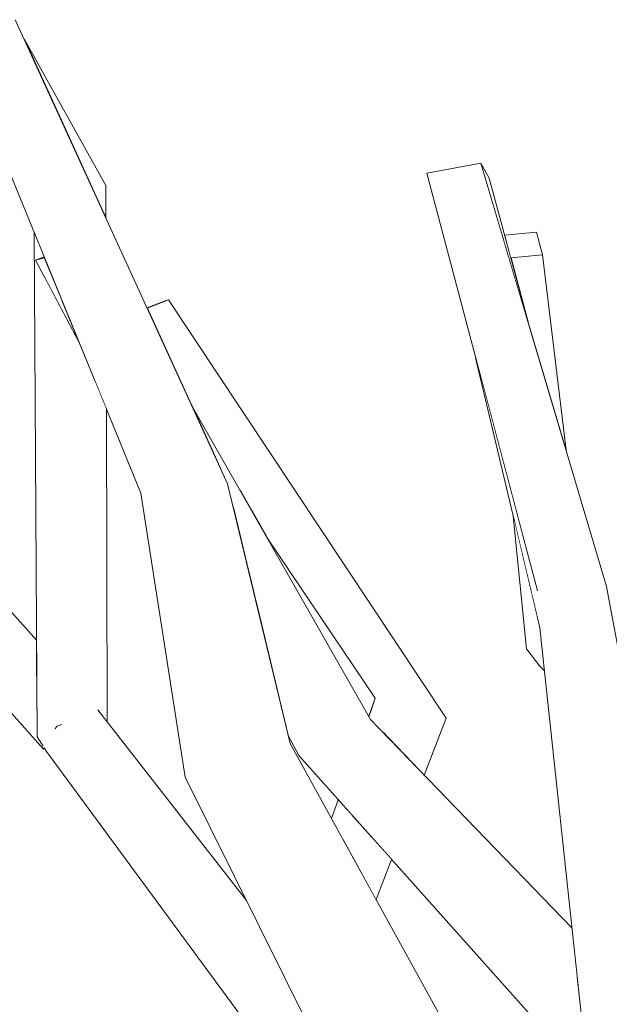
# Model space of a CAD drawing. Extents: x -289599 to -184549, y 66678 to 295474.
# Tile 431 of 656: x -261611 to -261569, y 72274 to 72345. Entities that reach past the tile are written whole.
import ezdxf

# ---------------------------------------------------------------- set-up
doc = ezdxf.new("R2010")
doc.units = 0
doc.header["$MEASUREMENT"] = 0
doc.linetypes.add('Wipeout_Contour', pattern=[1000, 0, -1000])
doc.layers.add('arch drzewa', color=8, linetype='Continuous')
doc.layers.add('arch drzewa_Nr_Pióra__4', color=8, linetype='Continuous', lineweight=9)

msp = doc.modelspace()

# ---------------------------------------------------------------- wipeouts: each hides what was drawn before it
at = {"color": 254, "linetype": 'Wipeout_Contour', "lineweight": 0, "ltscale": 955848.527935}
msp.add_wipeout([(-261578.271, 72334.741), (-261574.84, 72323.214), (-261577.655, 72333.683)], dxfattribs=at).dxf.layer = 'arch drzewa'
at = {"color": 254, "linetype": 'Wipeout_Contour', "lineweight": 0, "ltscale": 955940.43967}
msp.add_wipeout([(-261609.708, 72327.942), (-261610.357, 72327.761), (-261608.385, 72324.708)], dxfattribs=at).dxf.layer = 'arch drzewa'
at = {"color": 254, "linetype": 'Wipeout_Contour', "lineweight": 0, "ltscale": 1274402.175088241}
msp.add_wipeout([(-261569.197, 72304.254), (-261574.19, 72303.938), (-261567.633, 72285.352), (-261566.756, 72291.068)], dxfattribs=at).dxf.layer = 'arch drzewa'
at = {"color": 254, "linetype": 'Wipeout_Contour', "lineweight": 0, "ltscale": 1274452.567712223}
msp.add_wipeout([(-261584.802, 72295.516), (-261585.257, 72293.686), (-261582.345, 72290.672), (-261580.762, 72294.764)], dxfattribs=at).dxf.layer = 'arch drzewa'
at = {"color": 254, "linetype": 'Wipeout_Contour', "lineweight": 0, "ltscale": 1274454.734577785}
msp.add_wipeout([(-261587.481, 72284.729), (-261585.814, 72281.703), (-261584.694, 72284.597), (-261586.901, 72287.064)], dxfattribs=at).dxf.layer = 'arch drzewa'

# ---------------------------------------------------------------- next in the draw order: wipeouts: each hides what was drawn before it
at = {"color": 254, "linetype": 'Wipeout_Contour', "lineweight": 0, "ltscale": 955936.689712}
msp.add_wipeout([(-261610.357, 72327.761), (-261607.224, 72321.871), (-261608.385, 72324.708)], dxfattribs=at).dxf.layer = 'arch drzewa'
at = {"color": 254, "linetype": 'Wipeout_Contour', "lineweight": 0, "ltscale": 2867347.214575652}
msp.add_wipeout([(-261574.19, 72303.938), (-261569.548, 72273.14), (-261564.094, 72273.747), (-261563.81, 72274.517), (-261564.321, 72275.964), (-261564.512, 72274.718), (-261568.417, 72274.267), (-261568.795, 72277.779), (-261567.633, 72285.352)], dxfattribs=at).dxf.layer = 'arch drzewa'
at = {"color": 254, "linetype": 'Wipeout_Contour', "lineweight": 0, "ltscale": 955845.094254}
msp.add_wipeout([(-261585.403, 72293.837), (-261585.257, 72293.686), (-261584.802, 72295.516)], dxfattribs=at).dxf.layer = 'arch drzewa'
at = {"color": 254, "linetype": 'Wipeout_Contour', "lineweight": 0, "ltscale": 1274461.956476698}
msp.add_wipeout([(-261587.564, 72287.805), (-261588.199, 72286.032), (-261587.481, 72284.729), (-261586.901, 72287.064)], dxfattribs=at).dxf.layer = 'arch drzewa'

# ---------------------------------------------------------------- next in the draw order: wipeouts: each hides what was drawn before it
at = {"color": 254, "linetype": 'Wipeout_Contour', "lineweight": 0, "ltscale": 955943.135564}
msp.add_wipeout([(-261609.731, 72327.999), (-261610.357, 72327.761), (-261609.708, 72327.942)], dxfattribs=at).dxf.layer = 'arch drzewa'
at = {"color": 254, "linetype": 'Wipeout_Contour', "lineweight": 0, "ltscale": 955807.421717}
msp.add_wipeout([(-261574.19, 72303.938), (-261574.017, 72301.265), (-261569.548, 72273.14)], dxfattribs=at).dxf.layer = 'arch drzewa'
at = {"color": 254, "linetype": 'Wipeout_Contour', "lineweight": 0, "ltscale": 1593078.776669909}
msp.add_wipeout([(-261586.305, 72294.843), (-261586.206, 72294.668), (-261585.403, 72293.837), (-261584.802, 72295.516), (-261585.867, 72296.218)], dxfattribs=at).dxf.layer = 'arch drzewa'
at = {"color": 254, "linetype": 'Wipeout_Contour', "lineweight": 0, "ltscale": 1274465.360141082}
msp.add_wipeout([(-261588.291, 72288.619), (-261588.78, 72287.088), (-261588.199, 72286.032), (-261587.564, 72287.805)], dxfattribs=at).dxf.layer = 'arch drzewa'

# ---------------------------------------------------------------- next in the draw order: wipeouts: each hides what was drawn before it
at = {"color": 254, "linetype": 'Wipeout_Contour', "lineweight": 0, "ltscale": 955842.901249}
msp.add_wipeout([(-261569.197, 72304.254), (-261578.271, 72334.741), (-261582.162, 72334.032)], dxfattribs=at).dxf.layer = 'arch drzewa'
at = {"color": 254, "linetype": 'Wipeout_Contour', "lineweight": 0, "ltscale": 955796.52043}
msp.add_wipeout([(-261569.548, 72273.14), (-261574.017, 72301.265), (-261570.838, 72271.618)], dxfattribs=at).dxf.layer = 'arch drzewa'
at = {"color": 254, "linetype": 'Wipeout_Contour', "lineweight": 0, "ltscale": 955848.615227}
msp.add_wipeout([(-261585.867, 72296.218), (-261586.343, 72294.909), (-261586.305, 72294.843)], dxfattribs=at).dxf.layer = 'arch drzewa'
at = {"color": 254, "linetype": 'Wipeout_Contour', "lineweight": 0, "ltscale": 1274467.870656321}
msp.add_wipeout([(-261589.026, 72287.535), (-261588.78, 72287.088), (-261588.291, 72288.619), (-261588.533, 72288.889)], dxfattribs=at).dxf.layer = 'arch drzewa'

# ---------------------------------------------------------------- next in the draw order: wipeouts: each hides what was drawn before it
at = {"color": 254, "linetype": 'Wipeout_Contour', "lineweight": 0, "ltscale": 955831.298271}
msp.add_wipeout([(-261582.162, 72334.032), (-261574.19, 72303.938), (-261569.197, 72304.254)], dxfattribs=at).dxf.layer = 'arch drzewa'
at = {"color": 254, "linetype": 'Wipeout_Contour', "lineweight": 0, "ltscale": 1274421.627472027}
msp.add_wipeout([(-261574.015, 72298.52), (-261573.692, 72298.239), (-261573.737, 72298.654), (-261573.747, 72298.665)], dxfattribs=at).dxf.layer = 'arch drzewa'
at = {"color": 254, "linetype": 'Wipeout_Contour', "lineweight": 0, "ltscale": 1274433.243745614}
msp.add_wipeout([(-261588.576, 72294.038), (-261591.375, 72292.067), (-261571.243, 72275.392), (-261571.325, 72276.163)], dxfattribs=at).dxf.layer = 'arch drzewa'

# ---------------------------------------------------------------- next in the draw order: linework, layer by layer
at = {"layer": 'arch drzewa_Nr_Pióra__4', "linetype": 'Continuous'}
for p, q in [((-261578.271, 72334.741), (-261582.162, 72334.032)), ((-261577.655, 72333.683), (-261578.271, 72334.741))]:
    msp.add_line(p, q, dxfattribs=at)

# ---------------------------------------------------------------- next in the draw order: wipeouts: each hides what was drawn before it
at = {"color": 254, "linetype": 'Wipeout_Contour', "lineweight": 0, "ltscale": 1274522.174418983}
msp.add_wipeout([(-261602.298, 72324.303), (-261599.211, 72317.558), (-261580.762, 72294.764), (-261600.78, 72324.905)], dxfattribs=at).dxf.layer = 'arch drzewa'
at = {"color": 254, "linetype": 'Wipeout_Contour', "lineweight": 0, "ltscale": 955828.845863}
msp.add_wipeout([(-261578.641, 72320.74), (-261574.017, 72301.265), (-261574.19, 72303.938)], dxfattribs=at).dxf.layer = 'arch drzewa'
at = {"color": 254, "linetype": 'Wipeout_Contour', "lineweight": 0, "ltscale": 955815.827046}
msp.add_wipeout([(-261574.015, 72298.52), (-261573.686, 72298.176), (-261573.692, 72298.239)], dxfattribs=at).dxf.layer = 'arch drzewa'
at = {"color": 254, "linetype": 'Wipeout_Contour', "lineweight": 0, "ltscale": 1593008.662726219}
msp.add_wipeout([(-261571.243, 72275.392), (-261591.375, 72292.067), (-261573.168, 72271.709), (-261570.893, 72272.125), (-261571.096, 72274.022)], dxfattribs=at).dxf.layer = 'arch drzewa'

# ---------------------------------------------------------------- next in the draw order: wipeouts: each hides what was drawn before it
at = {"color": 254, "linetype": 'Wipeout_Contour', "lineweight": 0, "ltscale": 1274447.360040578}
msp.add_wipeout([(-261576.109, 72327.932), (-261574.84, 72323.214), (-261572.117, 72314.065), (-261573.824, 72328.149)], dxfattribs=at).dxf.layer = 'arch drzewa'
at = {"color": 254, "linetype": 'Wipeout_Contour', "lineweight": 0, "ltscale": 1274554.413111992}
msp.add_wipeout([(-261601.007, 72324.836), (-261602.306, 72324.321), (-261602.298, 72324.303), (-261600.78, 72324.905)], dxfattribs=at).dxf.layer = 'arch drzewa'
at = {"color": 254, "linetype": 'Wipeout_Contour', "lineweight": 0, "ltscale": 1593124.393233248}
msp.add_wipeout([(-261580.762, 72294.764), (-261599.211, 72317.558), (-261599.106, 72317.328), (-261595.799, 72311.52), (-261584.802, 72295.516)], dxfattribs=at).dxf.layer = 'arch drzewa'
at = {"color": 254, "linetype": 'Wipeout_Contour', "lineweight": 0, "ltscale": 1274424.404931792}
msp.add_wipeout([(-261574.017, 72301.265), (-261574.679, 72304.054), (-261574.015, 72298.52), (-261573.738, 72298.67)], dxfattribs=at).dxf.layer = 'arch drzewa'

# ---------------------------------------------------------------- next in the draw order: wipeouts: each hides what was drawn before it
at = {"color": 254, "linetype": 'Wipeout_Contour', "lineweight": 0, "ltscale": 1274456.550241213}
msp.add_wipeout([(-261574.249, 72329.773), (-261576.545, 72329.556), (-261576.109, 72327.932), (-261573.824, 72328.149)], dxfattribs=at).dxf.layer = 'arch drzewa'
at = {"color": 254, "linetype": 'Wipeout_Contour', "lineweight": 0, "ltscale": 955873.312641}
msp.add_wipeout([(-261595.799, 72311.52), (-261595.101, 72310.293), (-261584.802, 72295.516)], dxfattribs=at).dxf.layer = 'arch drzewa'
at = {"color": 254, "linetype": 'Wipeout_Contour', "lineweight": 0, "ltscale": 955820.502069}
msp.add_wipeout([(-261574.688, 72304.093), (-261574.768, 72304.429), (-261574.109, 72299.253)], dxfattribs=at).dxf.layer = 'arch drzewa'
at = {"color": 254, "linetype": 'Wipeout_Contour', "lineweight": 0, "ltscale": 1274431.353685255}
msp.add_wipeout([(-261586.206, 72294.668), (-261588.576, 72294.038), (-261571.608, 72278.801), (-261571.7, 72279.655)], dxfattribs=at).dxf.layer = 'arch drzewa'

# ---------------------------------------------------------------- next in the draw order: linework, layer by layer
at = {"layer": 'arch drzewa_Nr_Pióra__4', "linetype": 'Continuous'}
for p, q in [((-261574.84, 72323.214), (-261577.655, 72333.683)), ((-261576.545, 72329.556), (-261574.249, 72329.773)), ((-261574.249, 72329.773), (-261573.824, 72328.149)), ((-261573.824, 72328.149), (-261576.109, 72327.932)), ((-261572.117, 72314.065), (-261573.824, 72328.149))]:
    msp.add_line(p, q, dxfattribs=at)

# ---------------------------------------------------------------- next in the draw order: wipeouts: each hides what was drawn before it
at = {"color": 254, "linetype": 'Wipeout_Contour', "lineweight": 0, "ltscale": 1274486.863909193}
msp.add_wipeout([(-261595.101, 72310.293), (-261593.612, 72307.677), (-261585.867, 72296.218), (-261584.802, 72295.516)], dxfattribs=at).dxf.layer = 'arch drzewa'
at = {"color": 254, "linetype": 'Wipeout_Contour', "lineweight": 0, "ltscale": 1274429.661386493}
msp.add_wipeout([(-261575.931, 72309.325), (-261574.968, 72299.753), (-261574.015, 72298.52), (-261574.768, 72304.429)], dxfattribs=at).dxf.layer = 'arch drzewa'
at = {"color": 254, "linetype": 'Wipeout_Contour', "lineweight": 0, "ltscale": 955814.115127}
msp.add_wipeout([(-261588.576, 72294.038), (-261571.325, 72276.163), (-261571.608, 72278.801)], dxfattribs=at).dxf.layer = 'arch drzewa'

# ---------------------------------------------------------------- next in the draw order: linework, layer by layer
at = {"layer": 'arch drzewa_Nr_Pióra__4', "linetype": 'Continuous'}
for p, q in [((-261569.197, 72304.254), (-261578.271, 72334.741)), ((-261574.19, 72303.938), (-261582.162, 72334.032)), ((-261574.017, 72301.265), (-261578.641, 72320.74)), ((-261574.968, 72299.753), (-261575.931, 72309.325)), ((-261574.015, 72298.52), (-261574.968, 72299.753)), ((-261573.686, 72298.176), (-261574.015, 72298.52))]:
    msp.add_line(p, q, dxfattribs=at)

# ---------------------------------------------------------------- next in the draw order: wipeouts: each hides what was drawn before it
at = {"color": 254, "linetype": 'Wipeout_Contour', "lineweight": 0, "ltscale": 955871.896443}
msp.add_wipeout([(-261595.012, 72305.428), (-261594.466, 72303.157), (-261588.576, 72294.038)], dxfattribs=at).dxf.layer = 'arch drzewa'

# ---------------------------------------------------------------- next in the draw order: wipeouts: each hides what was drawn before it
at = {"color": 254, "linetype": 'Wipeout_Contour', "lineweight": 0, "ltscale": 1274486.812821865}
msp.add_wipeout([(-261594.466, 72303.157), (-261592.145, 72293.514), (-261591.375, 72292.067), (-261588.576, 72294.038)], dxfattribs=at).dxf.layer = 'arch drzewa'

# ---------------------------------------------------------------- next in the draw order: wipeouts: each hides what was drawn before it
at = {"color": 254, "linetype": 'Wipeout_Contour', "lineweight": 0, "ltscale": 1274510.382696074}
msp.add_wipeout([(-261586.206, 72294.668), (-261599.106, 72317.328), (-261596.513, 72311.661), (-261596.116, 72310.012)], dxfattribs=at).dxf.layer = 'arch drzewa'
at = {"color": 254, "linetype": 'Wipeout_Contour', "lineweight": 0, "ltscale": 955832.521613}
msp.add_wipeout([(-261568.005, 72249.364), (-261592.01, 72292.953), (-261595.212, 72291.029)], dxfattribs=at).dxf.layer = 'arch drzewa'

# ---------------------------------------------------------------- next in the draw order: wipeouts: each hides what was drawn before it
at = {"color": 254, "linetype": 'Wipeout_Contour', "lineweight": 0, "ltscale": 1274491.599382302}
msp.add_wipeout([(-261596.116, 72310.012), (-261595.012, 72305.428), (-261588.576, 72294.038), (-261586.206, 72294.668)], dxfattribs=at).dxf.layer = 'arch drzewa'
at = {"color": 254, "linetype": 'Wipeout_Contour', "lineweight": 0, "ltscale": 955801.474766}
msp.add_wipeout([(-261595.212, 72291.029), (-261571.234, 72247.234), (-261568.005, 72249.364)], dxfattribs=at).dxf.layer = 'arch drzewa'

# ---------------------------------------------------------------- next in the draw order: linework, layer by layer
at = {"layer": 'arch drzewa_Nr_Pióra__4', "linetype": 'Continuous'}
for p, q in [((-261566.756, 72291.068), (-261569.197, 72304.254)), ((-261586.343, 72294.909), (-261585.867, 72296.218))]:
    msp.add_line(p, q, dxfattribs=at)

# ---------------------------------------------------------------- next in the draw order: wipeouts: each hides what was drawn before it
at = {"color": 254, "linetype": 'Wipeout_Contour', "lineweight": 0, "ltscale": 955884.708327}
msp.add_wipeout([(-261592.01, 72292.953), (-261596.513, 72311.661), (-261599.391, 72309.777)], dxfattribs=at).dxf.layer = 'arch drzewa'
at = {"color": 254, "linetype": 'Wipeout_Contour', "lineweight": 0, "ltscale": 955841.877603}
msp.add_wipeout([(-261571.234, 72247.234), (-261595.212, 72291.029), (-261599.578, 72290.525)], dxfattribs=at).dxf.layer = 'arch drzewa'

# ---------------------------------------------------------------- next in the draw order: wipeouts: each hides what was drawn before it
at = {"color": 254, "linetype": 'Wipeout_Contour', "lineweight": 0, "ltscale": 955939.85609}
msp.add_wipeout([(-261596.513, 72311.661), (-261611.811, 72345.089), (-261614.466, 72343.885)], dxfattribs=at).dxf.layer = 'arch drzewa'
at = {"color": 254, "linetype": 'Wipeout_Contour', "lineweight": 0, "ltscale": 955878.253452}
msp.add_wipeout([(-261599.391, 72309.777), (-261595.212, 72291.029), (-261592.01, 72292.953)], dxfattribs=at).dxf.layer = 'arch drzewa'
at = {"color": 254, "linetype": 'Wipeout_Contour', "lineweight": 0, "ltscale": 955813.664937}
msp.add_wipeout([(-261599.578, 72290.525), (-261577.371, 72245.845), (-261571.234, 72247.234)], dxfattribs=at).dxf.layer = 'arch drzewa'

# ---------------------------------------------------------------- next in the draw order: linework, layer by layer
at = {"layer": 'arch drzewa_Nr_Pióra__4', "linetype": 'Continuous'}
for p, q in [((-261585.867, 72296.218), (-261593.612, 72307.677)), ((-261570.838, 72271.618), (-261574.017, 72301.265))]:
    msp.add_line(p, q, dxfattribs=at)

# ---------------------------------------------------------------- next in the draw order: wipeouts: each hides what was drawn before it
at = {"color": 254, "linetype": 'Wipeout_Contour', "lineweight": 0, "ltscale": 955893.282566}
msp.add_wipeout([(-261595.212, 72291.029), (-261599.391, 72309.777), (-261602.772, 72310.985)], dxfattribs=at).dxf.layer = 'arch drzewa'

# ---------------------------------------------------------------- next in the draw order: wipeouts: each hides what was drawn before it
at = {"color": 254, "linetype": 'Wipeout_Contour', "lineweight": 0, "ltscale": 955888.389987}
msp.add_wipeout([(-261602.772, 72310.985), (-261599.578, 72290.525), (-261595.212, 72291.029)], dxfattribs=at).dxf.layer = 'arch drzewa'

# ---------------------------------------------------------------- next in the draw order: wipeouts: each hides what was drawn before it
at = {"color": 254, "linetype": 'Wipeout_Contour', "lineweight": 0, "ltscale": 955919.429167}
msp.add_wipeout([(-261614.466, 72343.885), (-261599.391, 72309.777), (-261596.513, 72311.661)], dxfattribs=at).dxf.layer = 'arch drzewa'
at = {"color": 254, "linetype": 'Wipeout_Contour', "lineweight": 0, "ltscale": 1274510.408177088}
msp.add_wipeout([(-261610.237, 72293.427), (-261590.004, 72271.261), (-261595.154, 72281.624), (-261605.856, 72295.36)], dxfattribs=at).dxf.layer = 'arch drzewa'

# ---------------------------------------------------------------- next in the draw order: wipeouts: each hides what was drawn before it
at = {"color": 254, "linetype": 'Wipeout_Contour', "lineweight": 0, "ltscale": 955946.411078}
msp.add_wipeout([(-261599.391, 72309.777), (-261614.466, 72343.885), (-261616.413, 72344.336)], dxfattribs=at).dxf.layer = 'arch drzewa'
at = {"color": 254, "linetype": 'Wipeout_Contour', "lineweight": 0, "ltscale": 955858.244329}
msp.add_wipeout([(-261610.237, 72293.427), (-261583.68, 72258.538), (-261590.004, 72271.261)], dxfattribs=at).dxf.layer = 'arch drzewa'

# ---------------------------------------------------------------- next in the draw order: wipeouts: each hides what was drawn before it
at = {"color": 254, "linetype": 'Wipeout_Contour', "lineweight": 0, "ltscale": 955927.275649}
msp.add_wipeout([(-261616.413, 72344.336), (-261602.772, 72310.985), (-261599.391, 72309.777)], dxfattribs=at).dxf.layer = 'arch drzewa'
at = {"color": 254, "linetype": 'Wipeout_Contour', "lineweight": 0, "ltscale": 2549039.602139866}
msp.add_wipeout([(-261583.68, 72258.538), (-261610.235, 72293.425), (-261609.825, 72292.78), (-261609.721, 72292.643), (-261609.676, 72292.575), (-261609.691, 72292.57), (-261609.566, 72292.375), (-261583.62, 72258.417)], dxfattribs=at).dxf.layer = 'arch drzewa'

# ---------------------------------------------------------------- next in the draw order: linework, layer by layer
at = {"layer": 'arch drzewa_Nr_Pióra__4', "linetype": 'Continuous'}
for p, q in [((-261602.306, 72324.321), (-261601.007, 72324.836)), ((-261600.78, 72324.905), (-261602.298, 72324.303)), ((-261601.007, 72324.836), (-261600.78, 72324.905)), ((-261580.762, 72294.764), (-261600.78, 72324.905)), ((-261586.206, 72294.668), (-261599.106, 72317.328)), ((-261592.01, 72292.953), (-261596.513, 72311.661))]:
    msp.add_line(p, q, dxfattribs=at)

# ---------------------------------------------------------------- next in the draw order: wipeouts: each hides what was drawn before it
at = {"color": 254, "linetype": 'Wipeout_Contour', "lineweight": 0, "ltscale": 1274578.718718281}
msp.add_wipeout([(-261605.293, 72333.15), (-261606.22, 72332.895), (-261606.219, 72332.871), (-261605.287, 72330.833)], dxfattribs=at).dxf.layer = 'arch drzewa'
at = {"color": 254, "linetype": 'Wipeout_Contour', "lineweight": 0, "ltscale": 955942.241977}
msp.add_wipeout([(-261609.914, 72328.445), (-261609.853, 72327.953), (-261609.731, 72327.999)], dxfattribs=at).dxf.layer = 'arch drzewa'
at = {"color": 254, "linetype": 'Wipeout_Contour', "lineweight": 0, "ltscale": 955916.589271}
msp.add_wipeout([(-261605.833, 72318.469), (-261605.19, 72294.505), (-261605.248, 72317.04)], dxfattribs=at).dxf.layer = 'arch drzewa'
at = {"color": 254, "linetype": 'Wipeout_Contour', "lineweight": 0, "ltscale": 955844.955254}
msp.add_wipeout([(-261609.566, 72292.375), (-261581.59, 72254.332), (-261583.62, 72258.417)], dxfattribs=at).dxf.layer = 'arch drzewa'

# ---------------------------------------------------------------- next in the draw order: linework, layer by layer
at = {"layer": 'arch drzewa_Nr_Pióra__4', "linetype": 'Continuous'}
for p, q in [((-261599.578, 72290.525), (-261602.772, 72310.985)), ((-261571.7, 72279.655), (-261586.206, 72294.668)), ((-261582.345, 72290.672), (-261580.762, 72294.764)), ((-261591.375, 72292.067), (-261592.145, 72293.514)), ((-261568.005, 72249.364), (-261592.01, 72292.953)), ((-261573.168, 72271.709), (-261591.375, 72292.067)), ((-261577.371, 72245.845), (-261599.578, 72290.525)), ((-261589.026, 72287.535), (-261588.533, 72288.889)), ((-261585.814, 72281.703), (-261584.694, 72284.597))]:
    msp.add_line(p, q, dxfattribs=at)

# ---------------------------------------------------------------- next in the draw order: wipeouts: each hides what was drawn before it
at = {"color": 254, "linetype": 'Wipeout_Contour', "lineweight": 0, "ltscale": 955936.185987}
msp.add_wipeout([(-261606.231, 72332.895), (-261606.22, 72332.872), (-261606.22, 72332.895)], dxfattribs=at).dxf.layer = 'arch drzewa'
at = {"color": 254, "linetype": 'Wipeout_Contour', "lineweight": 0, "ltscale": 1274552.407981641}
msp.add_wipeout([(-261606.086, 72319.088), (-261605.856, 72295.36), (-261605.19, 72294.505), (-261605.833, 72318.469)], dxfattribs=at).dxf.layer = 'arch drzewa'
at = {"color": 254, "linetype": 'Wipeout_Contour', "lineweight": 0, "ltscale": 955915.51138}
msp.add_wipeout([(-261609.721, 72292.643), (-261609.779, 72292.542), (-261609.676, 72292.575)], dxfattribs=at).dxf.layer = 'arch drzewa'

# ---------------------------------------------------------------- next in the draw order: linework, layer by layer
at = {"layer": 'arch drzewa_Nr_Pióra__4', "linetype": 'Continuous'}
msp.add_line((-261605.185, 72294.499), (-261605.248, 72317.04), dxfattribs=at)

# ---------------------------------------------------------------- next in the draw order: wipeouts: each hides what was drawn before it
at = {"color": 254, "linetype": 'Wipeout_Contour', "lineweight": 0, "ltscale": 955947.326218}
msp.add_wipeout([(-261611.178, 72343.705), (-261609.688, 72340.449), (-261605.293, 72333.15)], dxfattribs=at).dxf.layer = 'arch drzewa'
at = {"color": 254, "linetype": 'Wipeout_Contour', "lineweight": 0, "ltscale": 1274568.110905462}
msp.add_wipeout([(-261607.224, 72321.871), (-261609.672, 72326.473), (-261605.856, 72295.36), (-261606.086, 72319.088)], dxfattribs=at).dxf.layer = 'arch drzewa'

# ---------------------------------------------------------------- next in the draw order: wipeouts: each hides what was drawn before it
at = {"color": 254, "linetype": 'Wipeout_Contour', "lineweight": 0, "ltscale": 1274585.592139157}
msp.add_wipeout([(-261609.688, 72340.449), (-261606.274, 72332.989), (-261606.22, 72332.895), (-261605.293, 72333.15)], dxfattribs=at).dxf.layer = 'arch drzewa'
at = {"color": 254, "linetype": 'Wipeout_Contour', "lineweight": 0, "ltscale": 2230511.508307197}
msp.add_wipeout([(-261609.914, 72328.445), (-261610.446, 72329.748), (-261610.237, 72293.427), (-261605.856, 72295.36), (-261609.672, 72326.473), (-261610.357, 72327.761), (-261609.853, 72327.953)], dxfattribs=at).dxf.layer = 'arch drzewa'

# ---------------------------------------------------------------- next in the draw order: linework, layer by layer
at = {"layer": 'arch drzewa_Nr_Pióra__4', "linetype": 'Continuous'}
for p, q in [((-261605.287, 72330.833), (-261605.293, 72333.15)), ((-261610.357, 72327.761), (-261609.731, 72327.999)), ((-261609.708, 72327.942), (-261610.357, 72327.761)), ((-261595.154, 72281.624), (-261605.856, 72295.36)), ((-261608.457, 72294.301), (-261608.828, 72294.183)), ((-261608.828, 72294.183), (-261608.932, 72294.003))]:
    msp.add_line(p, q, dxfattribs=at)

# ---------------------------------------------------------------- next in the draw order: wipeouts: each hides what was drawn before it
at = {"color": 254, "linetype": 'Wipeout_Contour', "lineweight": 0, "ltscale": 955935.62926}
msp.add_wipeout([(-261606.274, 72332.989), (-261606.251, 72332.94), (-261606.22, 72332.895)], dxfattribs=at).dxf.layer = 'arch drzewa'
at = {"color": 254, "linetype": 'Wipeout_Contour', "lineweight": 0, "ltscale": 2230540.485784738}
msp.add_wipeout([(-261636.119, 72324.72), (-261637.071, 72323.079), (-261609.779, 72292.542), (-261609.721, 72292.643), (-261609.825, 72292.78), (-261610.237, 72293.427), (-261610.251, 72295.776)], dxfattribs=at).dxf.layer = 'arch drzewa'

# ---------------------------------------------------------------- next in the draw order: linework, layer by layer
at = {"layer": 'arch drzewa_Nr_Pióra__4', "linetype": 'Continuous'}
for p, q in [((-261610.237, 72293.427), (-261609.806, 72292.751)), ((-261609.719, 72292.646), (-261609.779, 72292.542)), ((-261609.779, 72292.542), (-261609.673, 72292.576)), ((-261609.691, 72292.57), (-261609.566, 72292.375)), ((-261581.59, 72254.332), (-261609.566, 72292.375))]:
    msp.add_line(p, q, dxfattribs=at)

# ---------------------------------------------------------------- next in the draw order: wipeouts: each hides what was drawn before it
at = {"color": 254, "linetype": 'Wipeout_Contour', "lineweight": 0, "ltscale": 955935.675957}
msp.add_wipeout([(-261606.22, 72332.895), (-261606.251, 72332.94), (-261606.231, 72332.895)], dxfattribs=at).dxf.layer = 'arch drzewa'
at = {"color": 254, "linetype": 'Wipeout_Contour', "lineweight": 0, "ltscale": 1274622.295574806}
msp.add_wipeout([(-261632.932, 72325.731), (-261636.119, 72324.72), (-261610.251, 72295.776), (-261610.277, 72300.382)], dxfattribs=at).dxf.layer = 'arch drzewa'

# ---------------------------------------------------------------- next in the draw order: linework, layer by layer
at = {"layer": 'arch drzewa_Nr_Pióra__4', "linetype": 'Continuous'}
for p, q in [((-261596.513, 72311.661), (-261611.811, 72345.089)), ((-261602.772, 72310.985), (-261616.413, 72344.336)), ((-261605.293, 72333.15), (-261611.178, 72343.705)), ((-261610.237, 72293.427), (-261610.446, 72329.748)), ((-261607.224, 72321.871), (-261610.357, 72327.761)), ((-261610.277, 72300.382), (-261632.932, 72325.731)), ((-261609.779, 72292.542), (-261637.071, 72323.079))]:
    msp.add_line(p, q, dxfattribs=at)

doc.saveas('drawing.dxf')
